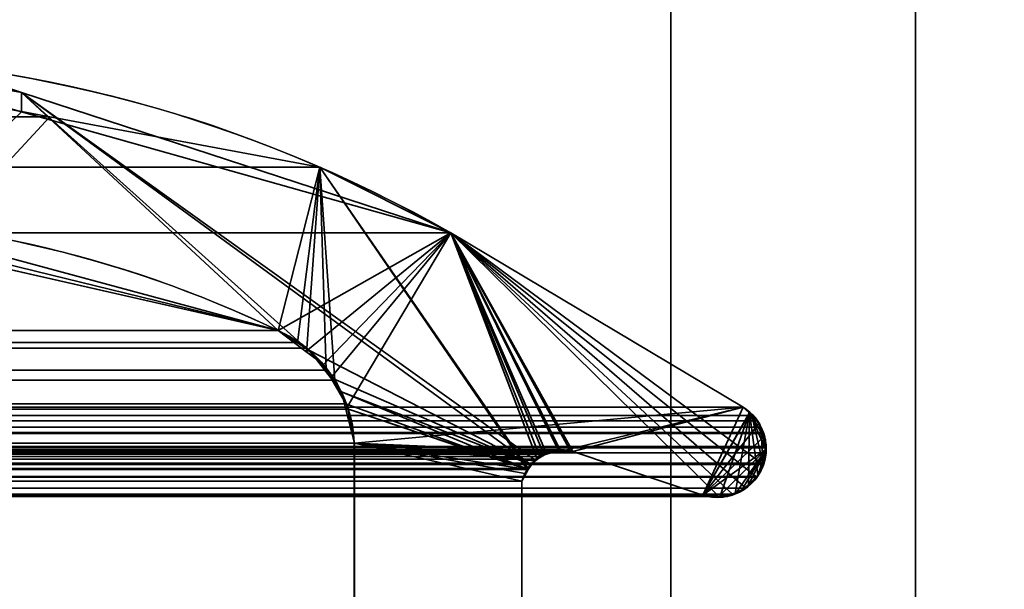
# Model space of a CAD drawing. Header units: millimetres. Extents: x -603 to 3703, y -115 to 249.
# Tile 651 of 656: x 1971.01 to 1977.04, y 10.97 to 14.46. Entities that reach past the tile are written whole.
import ezdxf

# ---------------------------------------------------------------- set-up
doc = ezdxf.new("R2010")
doc.units = ezdxf.units.MM
doc.layers.add('152', color=7, linetype='Continuous', true_color=0xffffff)

# ---------------------------------------------------------------- blocks, each defined once
blk = doc.blocks.new('UG_SURFACE_002')
at = {"layer": '152', "color": 252, "linetype": 'Continuous', "lineweight": 35}
for points in [[(2165, -13.3, 2212.25), (2165, 230.4, 2212.25), (835, 230.4, 2212.25), (835, -13.3, 2212.25)], [(985, -13.3, 2062.2499), (985, 230.4, 2062.2499), (2015.0001, 230.4, 2062.2499), (2015.0001, -13.3, 2062.2499)]]:
    blk.add_3dface(points, dxfattribs=at)
blk = doc.blocks.new('UG_SURFACE_145')
at = {"layer": '152', "color": 7, "linetype": 'Continuous', "lineweight": 35}
for points in [[(1028.805, 13.867, 2016.4449), (1971.195, 13.867, 2016.4449), (1969.2187, 14.2362, 2014.4687)], [(1970.4359, 13.048, 2015.6858), (1969.5216, 13.2561, 2014.7717), (1969.2187, 14.2362, 2014.4687), (1971.195, 13.867, 2016.4449)], [(1972.85, 13.5578, 2018.1), (1971.195, 13.867, 2016.4449), (1028.805, 13.867, 2016.4449), (1027.15, 13.5578, 2018.1)], [(1971.195, 13.867, 2016.4449), (1972.85, 13.5578, 2018.1), (1972.595, 12.5565, 2017.8449), (1970.4359, 13.048, 2015.6858)], [(1027.15, 13.5578, 2018.1), (1026.348, 13.1555, 2018.9021), (1973.652, 13.1555, 2018.9021)], [(1027.15, 13.5578, 2018.1), (1973.652, 13.1555, 2018.9021), (1972.85, 13.5578, 2018.1)], [(1972.7128, 12.484, 2017.9627), (1972.595, 12.5565, 2017.8449), (1972.85, 13.5578, 2018.1)], [(1972.85, 13.5578, 2018.1), (1972.7702, 12.4486, 2018.0202), (1972.7128, 12.484, 2017.9627)], [(1972.8895, 12.3135, 2018.1396), (1972.7702, 12.4486, 2018.0202), (1972.85, 13.5578, 2018.1)], [(1972.85, 13.5578, 2018.1), (1972.942, 12.2541, 2018.1921), (1972.8895, 12.3135, 2018.1396)], [(1973.0098, 12.1077, 2018.2598), (1972.942, 12.2541, 2018.1921), (1972.85, 13.5578, 2018.1), (1974.1204, 11.7061, 2019.3703)], [(1974.1828, 11.7701, 2019.4328), (1974.1271, 11.7128, 2019.377), (1972.85, 13.5578, 2018.1), (1973.652, 13.1555, 2018.9021)], [(1974.1271, 11.7128, 2019.377), (1974.1204, 11.7061, 2019.3703), (1972.85, 13.5578, 2018.1)], [(1975.4446, 12.0875, 2020.6945), (1973.652, 13.1555, 2018.9021), (1026.348, 13.1555, 2018.9021), (1024.5554, 12.0875, 2020.6945)], [(1972.595, 12.5565, 2017.8449), (1028.9526, 13.0911, 2016.2973), (1029.5511, 13.1549, 2015.6989)], [(1029.5511, 13.1549, 2015.6989), (1970.4359, 13.048, 2015.6858), (1972.595, 12.5565, 2017.8449)], [(1973.652, 13.1555, 2018.9021), (1975.3782, 11.5548, 2020.6282), (1975.3457, 11.5407, 2020.5958), (1975.2913, 11.5435, 2020.5412)], [(1973.652, 13.1555, 2018.9021), (1975.5677, 11.736, 2020.8178), (1975.5313, 11.662, 2020.7813), (1975.5275, 11.6582, 2020.7775)], [(1975.5677, 11.736, 2020.8178), (1973.652, 13.1555, 2018.9021), (1975.4446, 12.0875, 2020.6945), (1975.498, 12.0365, 2020.7479)], [(1973.652, 13.1555, 2018.9021), (1975.461, 11.5914, 2020.7109), (1975.4601, 11.5905, 2020.71), (1975.3782, 11.5548, 2020.6282)], [(1973.652, 13.1555, 2018.9021), (1974.1986, 11.7862, 2019.4485), (1974.1828, 11.7701, 2019.4328)], [(1973.652, 13.1555, 2018.9021), (1974.3996, 11.8171, 2019.6495), (1974.3855, 11.8187, 2019.6354)], [(1975.5275, 11.6582, 2020.7775), (1975.461, 11.5914, 2020.7109), (1973.652, 13.1555, 2018.9021)], [(1973.652, 13.1555, 2018.9021), (1974.3232, 11.8261, 2019.5732), (1974.3134, 11.823, 2019.5634)], [(1975.2913, 11.5435, 2020.5412), (1975.1971, 11.5484, 2020.447), (1974.3996, 11.8171, 2019.6495), (1973.652, 13.1555, 2018.9021)], [(1974.3855, 11.8187, 2019.6354), (1974.3232, 11.8261, 2019.5732), (1973.652, 13.1555, 2018.9021)], [(1974.3134, 11.823, 2019.5634), (1974.2395, 11.7993, 2019.4895), (1974.1986, 11.7862, 2019.4485), (1973.652, 13.1555, 2018.9021)], [(1972.595, 12.5565, 2017.8449), (1027.405, 12.5565, 2017.8449), (1028.9526, 13.0911, 2016.2973)], [(1027.2902, 12.4749, 2017.9598), (1027.405, 12.5565, 2017.8449), (1972.595, 12.5565, 2017.8449)], [(1972.595, 12.5565, 2017.8449), (1972.7128, 12.484, 2017.9627), (1027.2902, 12.4749, 2017.9598)], [(1972.7702, 12.4486, 2018.0202), (1027.1101, 12.316, 2018.1398), (1027.1529, 12.3772, 2018.0972)], [(1972.7702, 12.4486, 2018.0202), (1972.8895, 12.3135, 2018.1396), (1027.1101, 12.316, 2018.1398)], [(1027.1529, 12.3772, 2018.0972), (1027.2902, 12.4749, 2017.9598), (1972.7128, 12.484, 2017.9627)], [(1972.7128, 12.484, 2017.9627), (1972.7702, 12.4486, 2018.0202), (1027.1529, 12.3772, 2018.0972)], [(1027.022, 12.19, 2018.2281), (1027.1101, 12.316, 2018.1398), (1972.8895, 12.3135, 2018.1396)], [(1972.8895, 12.3135, 2018.1396), (1972.942, 12.2541, 2018.1921), (1027.022, 12.19, 2018.2281)], [(1972.942, 12.2541, 2018.1921), (1026.9928, 12.1065, 2018.2571), (1027.022, 12.19, 2018.2281)], [(1972.942, 12.2541, 2018.1921), (1973.0098, 12.1077, 2018.2598), (1026.9928, 12.1065, 2018.2571)], [(1024.5554, 12.0875, 2020.6945), (1024.5012, 12.0383, 2020.7489), (1975.498, 12.0365, 2020.7479)], [(1975.498, 12.0365, 2020.7479), (1975.4446, 12.0875, 2020.6945), (1024.5554, 12.0875, 2020.6945)], [(1026.9547, 11.9977, 2018.2953), (1026.9928, 12.1065, 2018.2571), (1973.0098, 12.1077, 2018.2598)], [(1973.0098, 12.1077, 2018.2598), (1973.025, 12.0751, 2018.275), (1026.9547, 11.9977, 2018.2953)], [(1973.025, 12.0751, 2018.275), (1973.0616, 11.8663, 2018.3115), (1026.9547, 11.9977, 2018.2953)], [(1974.1204, 11.7061, 2019.3703), (1973.025, 12.0751, 2018.275), (1973.0098, 12.1077, 2018.2598)], [(1974.1204, 11.7061, 2019.3703), (1974.0888, 11.6334, 2019.3388), (1973.0616, 11.8663, 2018.3115), (1973.025, 12.0751, 2018.275)], [(1975.5521, 11.9652, 2020.802), (1024.4761, 12.0155, 2020.7739), (1024.4516, 11.9779, 2020.7984)], [(1024.5012, 12.0383, 2020.7489), (1024.4761, 12.0155, 2020.7739), (1975.5329, 12.0032, 2020.7829)], [(1024.4761, 12.0155, 2020.7739), (1975.5521, 11.9652, 2020.802), (1975.5329, 12.0032, 2020.7829)], [(1975.5329, 12.0032, 2020.7829), (1975.498, 12.0365, 2020.7479), (1024.5012, 12.0383, 2020.7489)], [(1975.5677, 11.736, 2020.8178), (1975.498, 12.0365, 2020.7479), (1975.5329, 12.0032, 2020.7829), (1975.5521, 11.9652, 2020.802)], [(1975.5521, 11.9652, 2020.802), (1024.4472, 11.9664, 2020.8027), (1024.4319, 11.9258, 2020.818)], [(1024.4319, 11.9258, 2020.818), (1975.569, 11.9316, 2020.8189), (1975.5521, 11.9652, 2020.802)], [(1024.4516, 11.9779, 2020.7984), (1024.4472, 11.9664, 2020.8027), (1975.5521, 11.9652, 2020.802)], [(1973.0616, 11.8663, 2018.3115), (1026.9384, 11.8663, 2018.3115), (1026.9547, 11.9977, 2018.2953)], [(1975.5521, 11.9652, 2020.802), (1975.5851, 11.8384, 2020.8352), (1975.5844, 11.8085, 2020.8344)], [(1975.5521, 11.9652, 2020.802), (1975.569, 11.9316, 2020.8189), (1975.5698, 11.9274, 2020.8199)], [(1975.5698, 11.9274, 2020.8199), (1975.5852, 11.846, 2020.8352), (1975.5851, 11.8384, 2020.8352), (1975.5521, 11.9652, 2020.802)], [(1975.5844, 11.8085, 2020.8344), (1975.572, 11.7445, 2020.822), (1975.5677, 11.736, 2020.8178), (1975.5521, 11.9652, 2020.802)], [(1024.4216, 11.8984, 2020.8285), (1024.4156, 11.8382, 2020.8344), (1975.5852, 11.846, 2020.8352)], [(1024.4319, 11.9258, 2020.818), (1024.4216, 11.8984, 2020.8285), (1975.5852, 11.846, 2020.8352)], [(1024.4319, 11.9258, 2020.818), (1975.5698, 11.9274, 2020.8199), (1975.569, 11.9316, 2020.8189)], [(1975.5852, 11.846, 2020.8352), (1975.5698, 11.9274, 2020.8199), (1024.4319, 11.9258, 2020.818)], [(1975.5851, 11.8384, 2020.8352), (1024.4156, 11.8382, 2020.8344), (1024.4145, 11.8282, 2020.8354)], [(1024.4145, 11.8282, 2020.8354), (1024.4242, 11.7582, 2020.8259), (1975.5851, 11.8384, 2020.8352)], [(1024.4156, 11.8382, 2020.8344), (1975.5851, 11.8384, 2020.8352), (1975.5852, 11.846, 2020.8352)], [(1975.5844, 11.8085, 2020.8344), (1975.5851, 11.8384, 2020.8352), (1024.4242, 11.7582, 2020.8259)], [(1974.3232, 11.8261, 2019.5732), (1025.6144, 11.8176, 2019.6357), (1025.6871, 11.8201, 2019.563)], [(1974.3232, 11.8261, 2019.5732), (1974.3855, 11.8187, 2019.6354), (1025.6144, 11.8176, 2019.6357)], [(1025.6871, 11.8201, 2019.563), (1974.3134, 11.823, 2019.5634), (1974.3232, 11.8261, 2019.5732)], [(1026.9384, 6.7187, 2018.3115), (1026.9384, 11.8663, 2018.3115), (1973.0616, 11.8663, 2018.3115), (1973.0616, 6.7187, 2018.3115)], [(1973.0616, 6.7187, 2018.3115), (1973.0616, 11.8663, 2018.3115), (1974.0888, 11.6334, 2019.3388), (1974.0888, 7.3541, 2019.3388)], [(1975.5844, 11.8085, 2020.8344), (1024.4242, 11.7582, 2020.8259), (1024.428, 11.7445, 2020.822)], [(1024.428, 11.7445, 2020.822), (1975.572, 11.7445, 2020.822), (1975.5844, 11.8085, 2020.8344)], [(1974.3996, 11.8171, 2019.6495), (1975.1971, 11.5484, 2020.447), (1024.8029, 11.5484, 2020.447), (1025.6004, 11.8171, 2019.6495)], [(1974.3996, 11.8171, 2019.6495), (1025.6004, 11.8171, 2019.6495), (1025.6144, 11.8176, 2019.6357)], [(1025.6144, 11.8176, 2019.6357), (1974.3855, 11.8187, 2019.6354), (1974.3996, 11.8171, 2019.6495)], [(1974.3134, 11.823, 2019.5634), (1025.6871, 11.8201, 2019.563), (1025.7167, 11.8212, 2019.5334)], [(1025.7167, 11.8212, 2019.5334), (1974.2395, 11.7993, 2019.4895), (1974.3134, 11.823, 2019.5634)], [(1025.7167, 11.8212, 2019.5334), (1025.7601, 11.8001, 2019.49), (1974.2395, 11.7993, 2019.4895)], [(1974.1986, 11.7862, 2019.4485), (1025.7601, 11.8001, 2019.49), (1025.8185, 11.7716, 2019.4316)], [(1974.1986, 11.7862, 2019.4485), (1974.2395, 11.7993, 2019.4895), (1025.7601, 11.8001, 2019.49)], [(1025.8185, 11.7716, 2019.4316), (1974.1828, 11.7701, 2019.4328), (1974.1986, 11.7862, 2019.4485)], [(1974.1828, 11.7701, 2019.4328), (1025.8185, 11.7716, 2019.4316), (1025.8265, 11.7677, 2019.4235)], [(1025.8265, 11.7677, 2019.4235), (1974.1271, 11.7128, 2019.377), (1974.1828, 11.7701, 2019.4328)], [(1025.8265, 11.7677, 2019.4235), (1025.8732, 11.7134, 2019.3768), (1974.1271, 11.7128, 2019.377)], [(1024.4323, 11.736, 2020.8178), (1975.5677, 11.736, 2020.8178), (1975.572, 11.7445, 2020.822), (1024.428, 11.7445, 2020.822)], [(1975.5313, 11.662, 2020.7813), (1024.4323, 11.736, 2020.8178), (1024.4687, 11.662, 2020.7813)], [(1975.5313, 11.662, 2020.7813), (1975.5677, 11.736, 2020.8178), (1024.4323, 11.736, 2020.8178)], [(1974.1204, 11.7061, 2019.3703), (1025.8732, 11.7134, 2019.3768), (1025.88, 11.7055, 2019.3701)], [(1974.1204, 11.7061, 2019.3703), (1974.1271, 11.7128, 2019.377), (1025.8732, 11.7134, 2019.3768)], [(1025.88, 11.7055, 2019.3701), (1974.0888, 11.6334, 2019.3388), (1974.1204, 11.7061, 2019.3703)], [(1025.88, 11.7055, 2019.3701), (1025.9112, 11.6334, 2019.3388), (1974.0888, 11.6334, 2019.3388)], [(1024.4687, 11.662, 2020.7813), (1024.4725, 11.6582, 2020.7775), (1975.5275, 11.6582, 2020.7775), (1975.5313, 11.662, 2020.7813)], [(1975.5275, 11.6582, 2020.7775), (1024.4725, 11.6582, 2020.7775), (1024.539, 11.5917, 2020.7109)], [(1024.539, 11.5917, 2020.7109), (1975.461, 11.5914, 2020.7109), (1975.5275, 11.6582, 2020.7775)], [(1975.4601, 11.5905, 2020.71), (1024.539, 11.5917, 2020.7109), (1024.5411, 11.5896, 2020.7088)], [(1975.4601, 11.5905, 2020.71), (1975.461, 11.5914, 2020.7109), (1024.539, 11.5917, 2020.7109)], [(1975.4601, 11.5905, 2020.71), (1024.5411, 11.5896, 2020.7088), (1024.622, 11.5553, 2020.628)], [(1024.622, 11.5553, 2020.628), (1975.3782, 11.5548, 2020.6282), (1975.4601, 11.5905, 2020.71)], [(1974.0888, 7.3541, 2019.3388), (1974.0888, 11.6334, 2019.3388), (1025.9112, 11.6334, 2019.3388), (1025.9112, 7.3541, 2019.3388)], [(1975.3782, 11.5548, 2020.6282), (1024.622, 11.5553, 2020.628), (1024.658, 11.54, 2020.592)], [(1975.3457, 11.5407, 2020.5958), (1975.3782, 11.5548, 2020.6282), (1024.658, 11.54, 2020.592)], [(1975.3457, 11.5407, 2020.5958), (1024.658, 11.54, 2020.592), (1024.7089, 11.5412, 2020.5412)], [(1024.7089, 11.5412, 2020.5412), (1975.2913, 11.5435, 2020.5412), (1975.3457, 11.5407, 2020.5958)], [(1975.2913, 11.5435, 2020.5412), (1024.7089, 11.5412, 2020.5412), (1024.7829, 11.5429, 2020.467)], [(1024.7829, 11.5429, 2020.467), (1975.1971, 11.5484, 2020.447), (1975.2913, 11.5435, 2020.5412)], [(1024.7829, 11.5429, 2020.467), (1024.8029, 11.5484, 2020.447), (1975.1971, 11.5484, 2020.447)]]:
    blk.add_3dface(points, dxfattribs=at)
blk = doc.blocks.new('UG_SURFACE_146')
at = {"layer": '152', "color": 7, "linetype": 'Continuous', "lineweight": 35}
for points in [[(1969.808, 14.2393, 2015.058), (1971.0218, 14.0157, -7.75), (1970.4868, 14.1906, -7.75)], [(1969.808, 14.2393, 2015.058), (1971.022, 13.897, 2016.2721), (1971.0218, 14.0157, -7.75)], [(1971.022, 13.897, 2016.2721), (1969.808, 14.2393, 2015.058), (1970.2783, 13.1825, 2015.5282)], [(1970.4868, 14.1906, -7.75), (1971.0218, 14.0157, -7.75), (1972.595, 12.5565, -7.75), (1970.2613, 13.1281, -7.75)], [(1973.652, 13.1555, -7.75), (1971.0218, 14.0157, -7.75), (1971.022, 13.897, 2016.2721)], [(1971.0218, 14.0157, -7.75), (1974.1424, 11.7364, -7.75), (1972.7862, 12.4353, -7.75), (1972.7708, 12.4451, -7.75)], [(1972.7708, 12.4451, -7.75), (1972.595, 12.5565, -7.75), (1971.0218, 14.0157, -7.75)], [(1971.0218, 14.0157, -7.75), (1973.652, 13.1555, -7.75), (1974.2234, 11.8004, -7.75), (1974.1743, 11.7616, -7.75)], [(1974.1743, 11.7616, -7.75), (1974.1424, 11.7364, -7.75), (1971.0218, 14.0157, -7.75)], [(1970.2783, 13.1825, 2015.5282), (1972.595, 12.5565, 2017.8449), (1973.652, 13.1555, 2018.9021), (1971.022, 13.897, 2016.2721)], [(1971.022, 13.897, 2016.2721), (1973.652, 13.1555, 2018.9021), (1973.652, 13.1555, -7.75)], [(1970.2783, 13.1825, 2015.5282), (1970.2613, 13.1281, -7.75), (1972.595, 12.5565, -7.75)], [(1972.595, 12.5565, -7.75), (1972.595, 12.5565, 2017.8449), (1970.2783, 13.1825, 2015.5282)], [(1973.652, 13.1555, 2018.9021), (1972.595, 12.5565, 2017.8449), (1972.7653, 12.429, 2018.0154)], [(1972.7653, 12.429, 2018.0154), (1972.8725, 12.3488, 2018.1224), (1973.652, 13.1555, 2018.9021)], [(1973.652, 13.1555, 2018.9021), (1972.8725, 12.3488, 2018.1224), (1972.9184, 12.2684, 2018.1684)], [(1972.9184, 12.2684, 2018.1684), (1973.0196, 12.0912, 2018.2695), (1973.652, 13.1555, 2018.9021)], [(1975.4446, 12.0875, 2020.6945), (1973.652, 13.1555, 2018.9021), (1973.0196, 12.0912, 2018.2695), (1973.0206, 12.0858, 2018.2705)], [(1975.4446, 12.0875, -7.75), (1973.652, 13.1555, -7.75), (1973.652, 13.1555, 2018.9021), (1975.4446, 12.0875, 2020.6945)], [(1975.1971, 11.5484, -7.75), (1974.3996, 11.8171, -7.75), (1973.652, 13.1555, -7.75), (1975.4446, 12.0875, -7.75)], [(1973.652, 13.1555, -7.75), (1974.323, 11.8261, -7.75), (1974.3189, 11.825, -7.75)], [(1974.3189, 11.825, -7.75), (1974.2399, 11.8047, -7.75), (1973.652, 13.1555, -7.75)], [(1974.3996, 11.8171, -7.75), (1974.323, 11.8261, -7.75), (1973.652, 13.1555, -7.75)], [(1974.2399, 11.8047, -7.75), (1974.2234, 11.8004, -7.75), (1973.652, 13.1555, -7.75)], [(1972.7708, 12.4451, -7.75), (1972.7653, 12.429, 2018.0154), (1972.595, 12.5565, 2017.8449)], [(1972.595, 12.5565, 2017.8449), (1972.595, 12.5565, -7.75), (1972.7708, 12.4451, -7.75)], [(1972.7653, 12.429, 2018.0154), (1972.7708, 12.4451, -7.75), (1972.7862, 12.4353, -7.75)], [(1972.7862, 12.4353, -7.75), (1972.8725, 12.3488, 2018.1224), (1972.7653, 12.429, 2018.0154)], [(1972.9149, 12.2688, -7.75), (1972.7862, 12.4353, -7.75), (1974.1424, 11.7364, -7.75)], [(1972.7862, 12.4353, -7.75), (1972.9184, 12.2684, 2018.1684), (1972.8725, 12.3488, 2018.1224)], [(1972.7862, 12.4353, -7.75), (1972.9149, 12.2688, -7.75), (1972.9184, 12.2684, 2018.1684)], [(1974.1424, 11.7364, -7.75), (1972.982, 12.1819, -7.75), (1972.9149, 12.2688, -7.75)], [(1972.9184, 12.2684, 2018.1684), (1972.9149, 12.2688, -7.75), (1972.982, 12.1819, -7.75)], [(1972.982, 12.1819, -7.75), (1973.0196, 12.0912, 2018.2695), (1972.9184, 12.2684, 2018.1684)], [(1972.982, 12.1819, -7.75), (1974.1424, 11.7364, -7.75), (1974.1265, 11.7059, -7.75)], [(1973.0071, 12.0825, -7.75), (1972.982, 12.1819, -7.75), (1974.1265, 11.7059, -7.75)], [(1973.0196, 12.0912, 2018.2695), (1972.982, 12.1819, -7.75), (1973.0071, 12.0825, -7.75)], [(1973.0071, 12.0825, -7.75), (1973.0206, 12.0858, 2018.2705), (1973.0196, 12.0912, 2018.2695)], [(1973.0206, 12.0858, 2018.2705), (1973.0071, 12.0825, -7.75), (1973.0616, 11.8663, -7.75)], [(1974.1265, 11.7059, -7.75), (1974.0888, 11.6334, -7.75), (1973.0616, 11.8663, -7.75), (1973.0071, 12.0825, -7.75)], [(1973.0206, 12.0858, 2018.2705), (1973.0616, 11.8663, 2018.3115), (1975.4446, 12.0875, 2020.6945)], [(1973.0616, 11.8663, -7.75), (1973.0616, 11.8663, 2018.3115), (1973.0206, 12.0858, 2018.2705)], [(1975.4446, 12.0875, 2020.6945), (1973.0616, 11.8663, 2018.3115), (1974.26, 11.8152, 2019.51), (1974.3187, 11.816, 2019.5687)], [(1974.3187, 11.816, 2019.5687), (1974.3996, 11.8171, 2019.6495), (1975.4446, 12.0875, 2020.6945)], [(1975.4832, 12.0506, 2020.7331), (1975.4446, 12.0875, 2020.6945), (1974.3996, 11.8171, 2019.6495), (1975.1971, 11.5484, 2020.447)], [(1975.4446, 12.0875, -7.75), (1975.4694, 12.0703, -7.75), (1975.4834, 12.0542, -7.75), (1975.1971, 11.5484, -7.75)], [(1975.4694, 12.0703, -7.75), (1975.4446, 12.0875, -7.75), (1975.4446, 12.0875, 2020.6945)], [(1975.4446, 12.0875, 2020.6945), (1975.4832, 12.0506, 2020.7331), (1975.4694, 12.0703, -7.75)], [(1975.4832, 12.0506, 2020.7331), (1975.4834, 12.0542, -7.75), (1975.4694, 12.0703, -7.75)], [(1975.3004, 11.5385, -7.75), (1975.1971, 11.5484, -7.75), (1975.4834, 12.0542, -7.75)], [(1975.5399, 11.9877, 2020.7899), (1975.5327, 12.0036, 2020.7827), (1975.4832, 12.0506, 2020.7331), (1975.1971, 11.5484, 2020.447)], [(1975.3958, 11.56, -7.75), (1975.3201, 11.5367, -7.75), (1975.3004, 11.5385, -7.75), (1975.4834, 12.0542, -7.75)], [(1975.4775, 11.612, -7.75), (1975.425, 11.5689, -7.75), (1975.3958, 11.56, -7.75), (1975.4834, 12.0542, -7.75)], [(1975.4834, 12.0542, -7.75), (1975.5343, 11.6741, -7.75), (1975.5197, 11.6466, -7.75), (1975.4775, 11.612, -7.75)], [(1975.5406, 11.9884, -7.75), (1975.4834, 12.0542, -7.75), (1975.4832, 12.0506, 2020.7331)], [(1975.4832, 12.0506, 2020.7331), (1975.5327, 12.0036, 2020.7827), (1975.5406, 11.9884, -7.75)], [(1975.4834, 12.0542, -7.75), (1975.5406, 11.9884, -7.75), (1975.5459, 11.9825, -7.75), (1975.5697, 11.9096, -7.75)], [(1975.5697, 11.9096, -7.75), (1975.5836, 11.8677, -7.75), (1975.5801, 11.8308, -7.75), (1975.4834, 12.0542, -7.75)], [(1975.5801, 11.8308, -7.75), (1975.572, 11.7445, -7.75), (1975.5343, 11.6741, -7.75), (1975.4834, 12.0542, -7.75)], [(1975.1971, 11.5484, 2020.447), (1975.5749, 11.9111, 2020.8249), (1975.5399, 11.9877, 2020.7899)], [(1975.5327, 12.0036, 2020.7827), (1975.5399, 11.9877, 2020.7899), (1975.5406, 11.9884, -7.75)], [(1975.5459, 11.9825, -7.75), (1975.5406, 11.9884, -7.75), (1975.5399, 11.9877, 2020.7899)], [(1975.5697, 11.9096, -7.75), (1975.5459, 11.9825, -7.75), (1975.5399, 11.9877, 2020.7899)], [(1975.5399, 11.9877, 2020.7899), (1975.5749, 11.9111, 2020.8249), (1975.5697, 11.9096, -7.75)], [(1975.5847, 11.8302, 2020.8347), (1975.5758, 11.9091, 2020.8259), (1975.5749, 11.9111, 2020.8249), (1975.1971, 11.5484, 2020.447)], [(1975.5836, 11.8677, -7.75), (1975.5697, 11.9096, -7.75), (1975.5749, 11.9111, 2020.8249)], [(1975.5801, 11.8308, -7.75), (1975.5836, 11.8677, -7.75), (1975.5749, 11.9111, 2020.8249)], [(1975.5749, 11.9111, 2020.8249), (1975.5758, 11.9091, 2020.8259), (1975.5801, 11.8308, -7.75)], [(1975.5758, 11.9091, 2020.8259), (1975.5847, 11.8302, 2020.8347), (1975.5801, 11.8308, -7.75)], [(1974.0888, 11.6334, -7.75), (1974.0888, 7.3541, -7.75), (1973.0616, 6.7187, -7.75), (1973.0616, 11.8663, -7.75)], [(1973.0616, 11.8663, 2018.3115), (1974.1634, 11.7586, 2019.4135), (1974.1718, 11.7635, 2019.4218)], [(1973.0616, 11.8663, 2018.3115), (1974.107, 11.6819, 2019.357), (1974.1241, 11.705, 2019.3741)], [(1974.1718, 11.7635, 2019.4218), (1974.2404, 11.8037, 2019.4905), (1973.0616, 11.8663, 2018.3115)], [(1973.0616, 11.8663, 2018.3115), (1974.0888, 11.6334, 2019.3388), (1974.107, 11.6819, 2019.357)], [(1974.1241, 11.705, 2019.3741), (1974.1634, 11.7586, 2019.4135), (1973.0616, 11.8663, 2018.3115)], [(1974.0888, 7.3541, 2019.3388), (1974.0888, 11.6334, 2019.3388), (1973.0616, 11.8663, 2018.3115), (1973.0616, 6.7187, 2018.3115)], [(1974.2404, 11.8037, 2019.4905), (1974.26, 11.8152, 2019.51), (1973.0616, 11.8663, 2018.3115)], [(1973.0616, 6.7187, 2018.3115), (1973.0616, 11.8663, 2018.3115), (1973.0616, 11.8663, -7.75), (1973.0616, 6.7187, -7.75)], [(1974.3187, 11.816, 2019.5687), (1974.3189, 11.825, -7.75), (1974.323, 11.8261, -7.75)], [(1974.3187, 11.816, 2019.5687), (1974.323, 11.8261, -7.75), (1974.3996, 11.8171, -7.75)], [(1975.5847, 11.8302, 2020.8347), (1975.1971, 11.5484, 2020.447), (1975.2479, 11.5372, 2020.4978), (1975.2995, 11.5442, 2020.5495)], [(1975.2995, 11.5442, 2020.5495), (1975.3969, 11.5573, 2020.6468), (1975.5847, 11.8302, 2020.8347)], [(1975.5847, 11.8302, 2020.8347), (1975.3969, 11.5573, 2020.6468), (1975.4018, 11.558, 2020.6518), (1975.4325, 11.573, 2020.6826)], [(1975.4325, 11.573, 2020.6826), (1975.4784, 11.6138, 2020.7283), (1975.5847, 11.8302, 2020.8347)], [(1975.5847, 11.8302, 2020.8347), (1975.4784, 11.6138, 2020.7283), (1975.5365, 11.6737, 2020.7865)], [(1975.5365, 11.6737, 2020.7865), (1975.572, 11.7445, 2020.822), (1975.5853, 11.8249, 2020.8354), (1975.5847, 11.8302, 2020.8347)], [(1975.5801, 11.8308, -7.75), (1975.5853, 11.8249, 2020.8354), (1975.572, 11.7445, 2020.822)], [(1975.572, 11.7445, 2020.822), (1975.572, 11.7445, -7.75), (1975.5801, 11.8308, -7.75)], [(1975.5801, 11.8308, -7.75), (1975.5847, 11.8302, 2020.8347), (1975.5853, 11.8249, 2020.8354)], [(1974.2234, 11.8004, -7.75), (1974.2404, 11.8037, 2019.4905), (1974.1718, 11.7635, 2019.4218)], [(1974.1718, 11.7635, 2019.4218), (1974.1743, 11.7616, -7.75), (1974.2234, 11.8004, -7.75)], [(1974.2234, 11.8004, -7.75), (1974.2399, 11.8047, -7.75), (1974.2404, 11.8037, 2019.4905)], [(1974.26, 11.8152, 2019.51), (1974.2399, 11.8047, -7.75), (1974.3189, 11.825, -7.75)], [(1974.26, 11.8152, 2019.51), (1974.2404, 11.8037, 2019.4905), (1974.2399, 11.8047, -7.75)], [(1974.3189, 11.825, -7.75), (1974.3187, 11.816, 2019.5687), (1974.26, 11.8152, 2019.51)], [(1974.3996, 11.8171, -7.75), (1974.3996, 11.8171, 2019.6495), (1974.3187, 11.816, 2019.5687)], [(1974.3996, 11.8171, -7.75), (1975.1971, 11.5484, -7.75), (1975.1971, 11.5484, 2020.447), (1974.3996, 11.8171, 2019.6495)], [(1974.107, 11.6819, 2019.357), (1974.0888, 11.6334, -7.75), (1974.1265, 11.7059, -7.75)], [(1974.1265, 11.7059, -7.75), (1974.1241, 11.705, 2019.3741), (1974.107, 11.6819, 2019.357)], [(1974.1634, 11.7586, 2019.4135), (1974.1241, 11.705, 2019.3741), (1974.1265, 11.7059, -7.75)], [(1974.1634, 11.7586, 2019.4135), (1974.1265, 11.7059, -7.75), (1974.1424, 11.7364, -7.75)], [(1974.1634, 11.7586, 2019.4135), (1974.1424, 11.7364, -7.75), (1974.1743, 11.7616, -7.75)], [(1974.1743, 11.7616, -7.75), (1974.1718, 11.7635, 2019.4218), (1974.1634, 11.7586, 2019.4135)], [(1975.5365, 11.6737, 2020.7865), (1975.5343, 11.6741, -7.75), (1975.572, 11.7445, -7.75)], [(1975.572, 11.7445, -7.75), (1975.572, 11.7445, 2020.822), (1975.5365, 11.6737, 2020.7865)], [(1974.107, 11.6819, 2019.357), (1974.0888, 11.6334, 2019.3388), (1974.0888, 11.6334, -7.75)], [(1975.4784, 11.6138, 2020.7283), (1975.4775, 11.612, -7.75), (1975.5197, 11.6466, -7.75)], [(1975.4784, 11.6138, 2020.7283), (1975.5287, 11.6585, 2020.7787), (1975.5365, 11.6737, 2020.7865)], [(1975.5197, 11.6466, -7.75), (1975.5287, 11.6585, 2020.7787), (1975.4784, 11.6138, 2020.7283)], [(1975.5287, 11.6585, 2020.7787), (1975.5197, 11.6466, -7.75), (1975.5343, 11.6741, -7.75)], [(1975.5343, 11.6741, -7.75), (1975.5365, 11.6737, 2020.7865), (1975.5287, 11.6585, 2020.7787)], [(1974.0888, 7.3541, -7.75), (1974.0888, 11.6334, -7.75), (1974.0888, 11.6334, 2019.3388), (1974.0888, 7.3541, 2019.3388)], [(1975.4325, 11.573, 2020.6826), (1975.425, 11.5689, -7.75), (1975.4775, 11.612, -7.75)], [(1975.4775, 11.612, -7.75), (1975.4784, 11.6138, 2020.7283), (1975.4325, 11.573, 2020.6826)], [(1975.2479, 11.5372, 2020.4978), (1975.1971, 11.5484, -7.75), (1975.3004, 11.5385, -7.75)], [(1975.2479, 11.5372, 2020.4978), (1975.1971, 11.5484, 2020.447), (1975.1971, 11.5484, -7.75)], [(1975.3004, 11.5385, -7.75), (1975.2995, 11.5442, 2020.5495), (1975.2479, 11.5372, 2020.4978)], [(1975.3958, 11.56, -7.75), (1975.3969, 11.5573, 2020.6468), (1975.2995, 11.5442, 2020.5495)], [(1975.2995, 11.5442, 2020.5495), (1975.3201, 11.5367, -7.75), (1975.3958, 11.56, -7.75)], [(1975.2995, 11.5442, 2020.5495), (1975.3004, 11.5385, -7.75), (1975.3201, 11.5367, -7.75)], [(1975.3969, 11.5573, 2020.6468), (1975.3958, 11.56, -7.75), (1975.425, 11.5689, -7.75)], [(1975.425, 11.5689, -7.75), (1975.4018, 11.558, 2020.6518), (1975.3969, 11.5573, 2020.6468)], [(1975.425, 11.5689, -7.75), (1975.4325, 11.573, 2020.6826), (1975.4018, 11.558, 2020.6518)]]:
    blk.add_3dface(points, dxfattribs=at)
blk = doc.blocks.new('UG_SURFACE_152')
at = {"layer": '152', "color": 252, "linetype": 'Continuous', "lineweight": 35}
for points in [[(1023.5, -30.22, 2021.75), (1976.5, -30.22, 2021.75), (1976.5, 62.62, 2021.75), (1023.5, 62.62, 2021.75)], [(1025, -30.22, 2020.2501), (1025, 62.62, 2020.2501), (1975, 62.62, 2020.2501), (1975, -30.22, 2020.2501)], [(1975, -30.22, 2020.2501), (1975, 62.62, 2020.2501), (1976.5, 62.62, 2021.75), (1976.5, -30.22, 2021.75)]]:
    blk.add_3dface(points, dxfattribs=at)
blk = doc.blocks.new('UG_SURFACE_153')
at = {"layer": '152', "color": 252, "linetype": 'Continuous', "lineweight": 35}
for points in [[(1975, 62.62, 2020.2501), (1975, 62.62, -7.75), (1975, -30.22, -7.75), (1975, -30.22, 2020.2501)], [(1975, -30.22, -7.75), (1975, 62.62, -7.75), (1976.5, 62.62, -7.75), (1976.5, -30.22, -7.75)], [(1976.5, -30.22, 2021.75), (1976.5, 62.62, 2021.75), (1975, 62.62, 2020.2501), (1975, -30.22, 2020.2501)], [(1976.5, 62.62, 2021.75), (1976.5, -30.22, 2021.75), (1976.5, -30.22, -7.75), (1976.5, 62.62, -7.75)]]:
    blk.add_3dface(points, dxfattribs=at)

msp = doc.modelspace()

# ---------------------------------------------------------------- linework, layer by layer
at = {"layer": '152', "color": 252, "linetype": 'Continuous', "lineweight": -3, "true_color": 0x939598}
for p, q in [((1975, -30.22, 2020.25), (1975, 62.62, 2020.25)), ((1975, -30.22, -7.75), (1975, 62.62, -7.75)), ((1975, -30.22, 2020.25), (1975, 62.62, 2020.25)), ((1976.5, -30.22, 2021.75), (1976.5, 62.62, 2021.75)), ((1976.5, -30.22, 2021.75), (1976.5, 62.62, 2021.75)), ((1976.5, -30.22, -7.75), (1976.5, 62.62, -7.75)), ((1973.652, 13.1555, 2018.902), (1026.348, 13.1555, 2018.902)), ((1975.4445, 12.0875, 2020.6945), (1973.652, 13.1555, 2018.902)), ((1973.652, 13.1555, -7.75), (1973.652, 13.1555, 2018.902)), ((1975.4445, 12.0875, -7.75), (1973.652, 13.1555, -7.75)), ((1975.4445, 12.0875, 2020.6945), (1973.652, 13.1555, 2018.902)), ((1027.405, 12.5565, 2017.845), (1972.595, 12.5565, 2017.845)), ((1972.595, 12.5565, 2017.845), (1972.595, 12.5565, -7.75)), ((1975.4445, 12.0875, 2020.6945), (1024.5555, 12.0875, 2020.6945)), ((1975.4445, 12.0875, -7.75), (1975.4445, 12.0875, 2020.6945)), ((1026.9385, 11.8663, 2018.3115), (1973.0615, 11.8663, 2018.3115)), ((1973.0615, 11.8663, 2018.3115), (1973.0615, 6.7187, 2018.3115)), ((1973.0615, 6.7187, -7.75), (1973.0615, 11.8663, -7.75)), ((1973.0615, 11.8663, 2018.3115), (1973.0615, 6.7187, 2018.3115)), ((1973.0615, 11.8663, 2018.3115), (1973.0615, 11.8663, -7.75)), ((1974.3996, 11.8171, 2019.6496), (1025.6004, 11.8171, 2019.6496)), ((1974.3996, 11.8171, 2019.6496), (1975.1971, 11.5484, 2020.4471)), ((1974.3996, 11.8171, -7.75), (1975.1971, 11.5484, -7.75)), ((1974.3996, 11.8171, -7.75), (1974.3996, 11.8171, 2019.6496)), ((1974.3996, 11.8171, 2019.6496), (1975.1971, 11.5484, 2020.4471)), ((1975.572, 11.7445, 2020.822), (1024.428, 11.7445, 2020.822)), ((1975.572, 11.7445, -7.75), (1975.572, 11.7445, 2020.822)), ((1974.0888, 11.6334, 2019.3388), (1025.9112, 11.6334, 2019.3388)), ((1974.0888, 11.6334, 2019.3388), (1974.0888, 7.3541, 2019.3388)), ((1974.0888, 7.3541, 2019.3388), (1974.0888, 11.6334, 2019.3388)), ((1974.0888, 7.3541, -7.75), (1974.0888, 11.6334, -7.75)), ((1974.0888, 11.6334, -7.75), (1974.0888, 11.6334, 2019.3388)), ((1975.1971, 11.5484, 2020.4471), (1024.8029, 11.5484, 2020.4471)), ((1975.1971, 11.5484, -7.75), (1975.1971, 11.5484, 2020.4471))]:
    msp.add_line(p, q, dxfattribs=at)
for points in [[(1965.663, 13.2666, 2010.913), (1968.1674, 14.6068, 2013.4174), (1971.1854, 14.5654, 2016.4354), (1973.652, 13.1555, 2018.902)], [(1973.652, 13.1555, -7.75), (1971.1854, 14.5654, -7.75), (1968.1674, 14.6068, -7.75), (1965.663, 13.2666, -7.75)], [(1966.4322, 12.5427, 2011.6822), (1968.3766, 13.4889, 2013.6266), (1970.6467, 13.4942, 2015.8967), (1972.595, 12.5565, 2017.845)], [(1972.595, 12.5565, -7.75), (1970.6467, 13.4942, -7.75), (1968.3766, 13.4889, -7.75), (1966.4322, 12.5427, -7.75)], [(1972.595, 12.5565, 2017.845), (1972.869, 12.4337, 2018.119), (1973.0498, 12.1661, 2018.2998), (1973.0615, 11.8663, 2018.3115)], [(1973.0615, 11.8663, -7.75), (1973.0498, 12.1661, -7.75), (1972.869, 12.4337, -7.75), (1972.595, 12.5565, -7.75)], [(1975.572, 11.7445, -7.75), (1975.6123, 11.8744, -7.75), (1975.5603, 12.0157, -7.75), (1975.4445, 12.0875, -7.75)], [(1975.4445, 12.0875, 2020.6945), (1975.5603, 12.0157, 2020.8103), (1975.6123, 11.8744, 2020.8623), (1975.572, 11.7445, 2020.822)], [(1974.0888, 11.6334, -7.75), (1974.1281, 11.7757, -7.75), (1974.2658, 11.8542, -7.75), (1974.3996, 11.8171, -7.75)], [(1974.3996, 11.8171, 2019.6496), (1974.2658, 11.8542, 2019.5158), (1974.1281, 11.7757, 2019.3781), (1974.0888, 11.6334, 2019.3388)], [(1975.1971, 11.5484, -7.75), (1975.3546, 11.4992, -7.75), (1975.5224, 11.587, -7.75), (1975.572, 11.7445, -7.75)], [(1975.572, 11.7445, 2020.822), (1975.5224, 11.587, 2020.7724), (1975.3546, 11.4992, 2020.6046), (1975.1971, 11.5484, 2020.4471)]]:
    msp.add_open_spline(points, degree=3, dxfattribs=at)
for points, knots in [([(1965.663, 13.2666, 2010.913), (1966.948, 13.9543, 2012.198), (1968.2993, 14.26, 2013.5493), (1971.0277, 14.2249, 2016.2777), (1972.3787, 13.8833, 2017.6287), (1973.652, 13.1555, 2018.902)], [0, 0, 0, 0, 0.5, 0.5, 1, 1, 1, 1]), ([(1972.595, 12.5565, 2017.845), (1971.603, 13.034, 2016.853), (1970.5601, 13.2584, 2015.8101), (1968.4653, 13.2538, 2013.7153), (1967.423, 13.0249, 2012.673), (1966.4322, 12.5427, 2011.6822)], [0, 0, 0, 0, 0.5, 0.5, 1, 1, 1, 1]), ([(1973.0615, 11.8663, 2018.3115), (1973.0587, 11.9379, 2018.3087), (1973.0457, 12.0097, 2018.2957), (1973.0042, 12.1401, 2018.2542), (1972.9754, 12.2007, 2018.2254), (1972.8934, 12.3318, 2018.1434), (1972.8338, 12.3969, 2018.0838), (1972.715, 12.4935, 2017.965), (1972.6557, 12.5293, 2017.9057), (1972.595, 12.5565, 2017.845)], [0, 0, 0, 0, 0.21336, 0.21336, 0.424691, 0.424691, 0.733377, 0.733377, 1, 1, 1, 1]), ([(1975.4445, 12.0875, 2020.6945), (1975.4771, 12.0673, 2020.7271), (1975.5081, 12.0392, 2020.7581), (1975.5473, 11.9822, 2020.7973), (1975.5599, 11.9579, 2020.8099), (1975.5782, 11.905, 2020.8282), (1975.584, 11.8755, 2020.834), (1975.5857, 11.8335, 2020.8357), (1975.5855, 11.8209, 2020.8355), (1975.5826, 11.7866, 2020.8326), (1975.5782, 11.7648, 2020.8282), (1975.572, 11.7445, 2020.822)], [0, 0, 0, 0, 0.352085, 0.352085, 0.555499, 0.555499, 0.76144, 0.76144, 0.847046, 0.847046, 1, 1, 1, 1]), ([(1974.0888, 11.6334, 2019.3388), (1974.0925, 11.6467, 2019.3425), (1974.097, 11.6595, 2019.347), (1974.1077, 11.6838, 2019.3577), (1974.1138, 11.6953, 2019.3638), (1974.1338, 11.7277, 2019.3838), (1974.1498, 11.7464, 2019.3998), (1974.177, 11.771, 2019.427), (1974.1876, 11.7791, 2019.4376), (1974.2095, 11.7933, 2019.4595), (1974.2207, 11.7995, 2019.4707), (1974.2436, 11.8098, 2019.4936), (1974.2553, 11.814, 2019.5053), (1974.2855, 11.8224, 2019.5355), (1974.3044, 11.8253, 2019.5544), (1974.3487, 11.8271, 2019.5987), (1974.3745, 11.824, 2019.6245), (1974.3996, 11.8171, 2019.6496)], [0, 0, 0, 0, 0.083387, 0.083387, 0.166577, 0.166577, 0.335401, 0.335401, 0.434579, 0.434579, 0.533676, 0.533676, 0.632723, 0.632723, 0.788244, 0.788244, 1, 1, 1, 1]), ([(1975.572, 11.7445, 2020.822), (1975.5623, 11.7139, 2020.8123), (1975.548, 11.6858, 2020.798), (1975.521, 11.6474, 2020.771), (1975.5097, 11.6341, 2020.7597), (1975.4858, 11.6103, 2020.7358), (1975.4731, 11.5997, 2020.7231), (1975.4422, 11.5777, 2020.6922), (1975.4234, 11.5673, 2020.6734), (1975.3852, 11.5509, 2020.6352), (1975.3655, 11.5448, 2020.6155), (1975.326, 11.5367, 2020.576), (1975.3059, 11.5347, 2020.5559), (1975.2561, 11.5348, 2020.5061), (1975.2262, 11.5393, 2020.4762), (1975.1971, 11.5484, 2020.4471)], [0, 0, 0, 0, 0.167486, 0.167486, 0.269675, 0.269675, 0.371659, 0.371659, 0.511638, 0.511638, 0.651417, 0.651417, 0.791122, 0.791122, 1, 1, 1, 1])]:
    msp.add_open_spline(points, degree=3, knots=knots, dxfattribs=at)

# ---------------------------------------------------------------- block references
for name in ['UG_SURFACE_002', 'UG_SURFACE_152', 'UG_SURFACE_153', 'UG_SURFACE_146', 'UG_SURFACE_145']:
    msp.add_blockref(name, (0, 0), dxfattribs=at)

doc.saveas('drawing.dxf')
